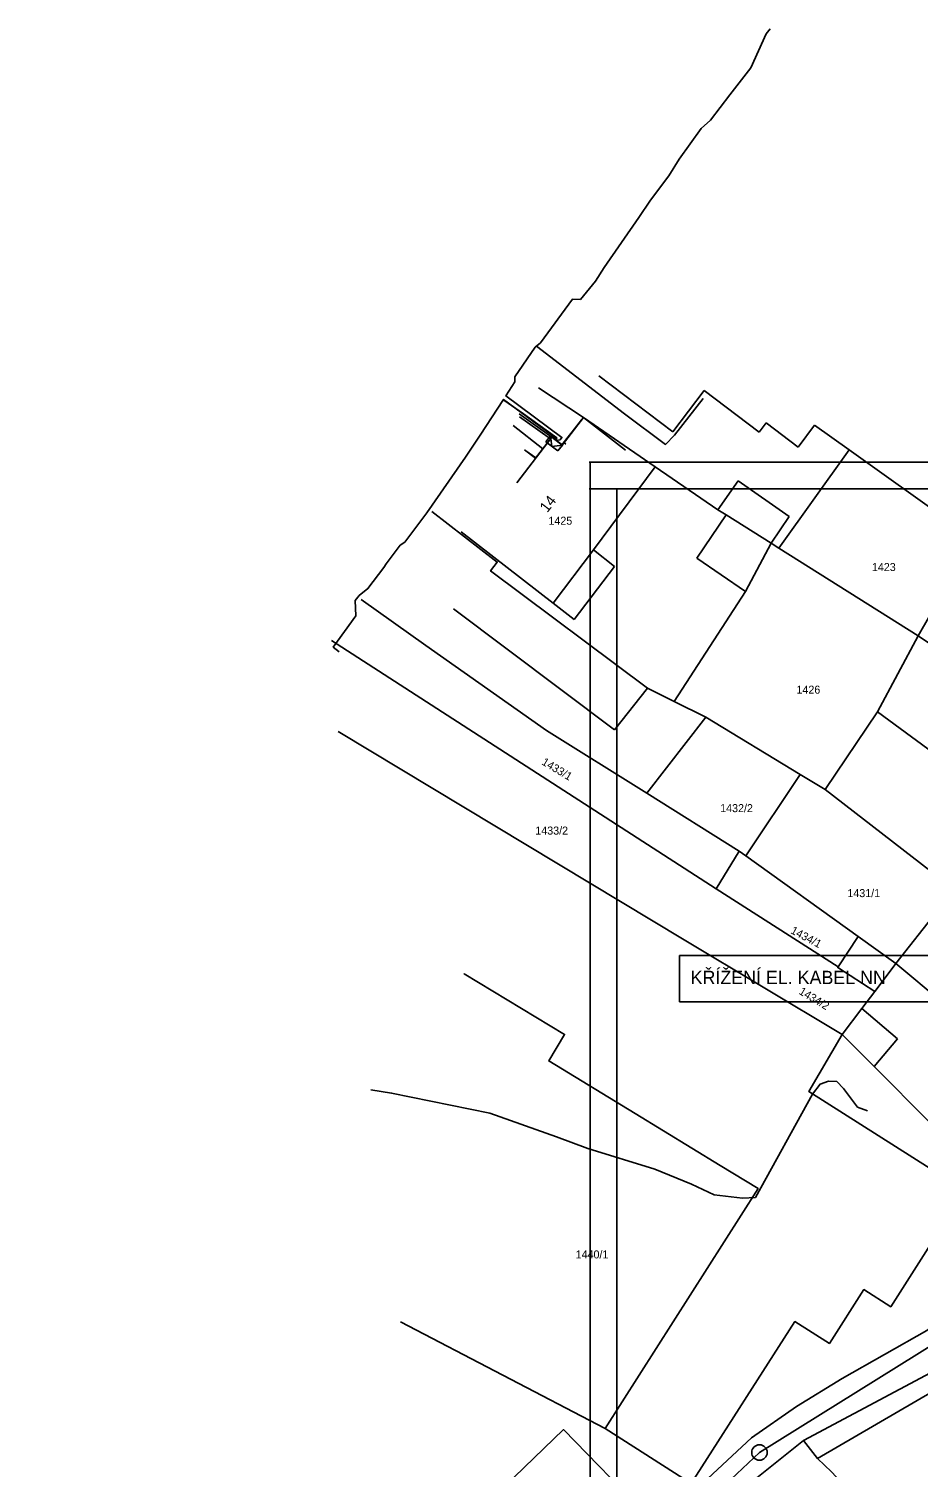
# Model space of a CAD drawing. Extents: x -601580 to 4, y -1204314 to 4.
# Drawn here: x -599057.7 to -598974.4, y -1203991 to -1203856.2 of the extents above; entities that cross this region are included whole.
import ezdxf

# ---------------------------------------------------------------- set-up
doc = ezdxf.new("R2010")
doc.units = 0
for name, color, linetype in [('00-EON NN', 7, 'Continuous'), ('00-KN-HRANICE PARCEL', 7, 'Continuous'), ('00-KN-PARC. CISLA', 7, 'Continuous'), ('00-KN-VNITRNI KRESBA', 7, 'Continuous'), ('00-POLOHOPIS', 7, 'Continuous'), ('00-RAZÍTKO', 7, 'Continuous'), ('00-SITE KOM. KABEL', 7, 'Continuous'), ('00-VAK-KANAL-POTRUBI', 7, 'Continuous'), ('11-REKONSTRUKCE VODOVOD POPIS', 7, 'Continuous'), ('Vrstva 26', 7, 'Continuous'), ('Vrstva 6', 7, 'Continuous'), ('Vrstva 9', 7, 'Continuous')]:
    doc.layers.add(name, color=color, linetype=linetype)

# ---------------------------------------------------------------- blocks, each defined once
blk = doc.blocks.new('VCHOD_2456')
at = {"layer": 'Vrstva 6'}
blk.add_line((0, 0.25), (0, 0), dxfattribs=at)
blk = doc.blocks.new('NN630')
at = {"layer": 'Vrstva 9'}
for points in [[(-3, -700), (-703, 0)], [(-703, -700), (-703, 0), (697, 0), (697, -700)], [(-703, -700), (697, -700)], [(-3, -700), (697, 0)]]:
    blk.add_lwpolyline(points, dxfattribs=at)

msp = doc.modelspace()

# ---------------------------------------------------------------- linework, layer by layer
for points in [[(-598795.14, -1204045.31), (-598795.14, -1203896.81), (-599005.14, -1203896.81), (-599005.14, -1204045.31)], [(-598797.64, -1204042.81), (-598797.64, -1203899.31), (-599002.64, -1203899.31), (-599002.64, -1204042.81)]]:
    msp.add_lwpolyline(points, close=True)
at = {"layer": '00-EON NN'}
for points in [[(-598988.27, -1203856.22), (-598988.64, -1203856.7), (-598990.07, -1203859.88), (-598992.06, -1203862.42), (-598993.87, -1203864.77), (-598994.74, -1203865.55), (-598996.78, -1203868.43), (-598997.77, -1203869.98), (-598999.47, -1203872.28), (-599000.57, -1203873.91), (-599003.81, -1203878.57), (-599004.63, -1203879.86), (-599006.04, -1203881.58), (-599006.8, -1203881.56), (-599009.8, -1203885.64), (-599010.3, -1203886.05), (-599012.19, -1203888.82), (-599012.18, -1203889.28), (-599013.03, -1203890.61), (-599007.78, -1203894.5), (-599007.95, -1203894.74), (-599008.29, -1203894.79), (-599008.3, -1203894.61), (-599013.25, -1203890.94), (-599015.43, -1203894.3), (-599016.81, -1203896.36), (-599020.45, -1203901.58), (-599022.51, -1203904.31), (-599022.94, -1203904.61), (-599024.24, -1203906.36), (-599024.48, -1203906.68), (-599025.96, -1203908.66), (-599026.77, -1203909.32), (-599027.14, -1203909.78), (-599027.09, -1203911.22), (-599029.21, -1203914.15), (-599028.65, -1203914.6)], [(-598984.29, -1203956.03), (-598983.59, -1203955.08), (-598982.8, -1203954.82), (-598982.03, -1203954.83), (-598981.4, -1203955.51), (-598980.07, -1203957.24), (-598979.16, -1203957.59)], [(-599025.68, -1203955.63), (-599023.74, -1203955.93), (-599014.52, -1203957.82), (-599008.28, -1203960.03), (-599005.34, -1203961.13), (-598999.07, -1203963.06), (-598995.65, -1203964.46), (-598993.51, -1203965.45), (-598990.87, -1203965.78), (-598989.65, -1203965.7)], [(-598989.65, -1203965.7), (-598984.29, -1203956.03)]]:
    msp.add_lwpolyline(points, dxfattribs=at)
at = {"layer": '00-KN-HRANICE PARCEL'}
for p, q in [((-598984.1, -1203893.34), (-598980.86, -1203895.67)), ((-598980.86, -1203895.67), (-598987.45, -1203904.87)), ((-598980.86, -1203895.67), (-598969.19, -1203904.01)), ((-598969.19, -1203904.01), (-598974.41, -1203913.09)), ((-598988.18, -1203904.41), (-598987.45, -1203904.87)), ((-598987.45, -1203904.87), (-598974.41, -1203913.09)), ((-599029.38, -1203913.52), (-598993.34, -1203936.78)), ((-598978.22, -1203920.22), (-598974.41, -1203913.09)), ((-598974.41, -1203913.09), (-598963.4, -1203920.43)), ((-598997.25, -1203919.25), (-598994.29, -1203920.71)), ((-598983.12, -1203927.49), (-598978.22, -1203920.22)), ((-598978.22, -1203920.22), (-598965.37, -1203929.64)), ((-598999.82, -1203927.83), (-598994.29, -1203920.71)), ((-598994.29, -1203920.71), (-598985.45, -1203926.08)), ((-598985.45, -1203926.08), (-598990.55, -1203933.69)), ((-598985.45, -1203926.08), (-598983.12, -1203927.49)), ((-598999.82, -1203927.83), (-598991.16, -1203933.26)), ((-598983.12, -1203927.49), (-598971.03, -1203936.85)), ((-598993.34, -1203936.78), (-598991.16, -1203933.26)), ((-598991.16, -1203933.26), (-598990.55, -1203933.69)), ((-598990.55, -1203933.69), (-598980.02, -1203941.25)), ((-598981.89, -1203944.11), (-598993.34, -1203936.78)), ((-598976.48, -1203943.79), (-598971.03, -1203936.85)), ((-598981.89, -1203944.11), (-598980.02, -1203941.25)), ((-598980.02, -1203941.25), (-598976.48, -1203943.79)), ((-599022.89, -1203977.35), (-599003.72, -1203987.36)), ((-598985.15, -1203988.49), (-598965.39, -1203977.94)), ((-599003.72, -1203987.36), (-598995.67, -1203992.52)), ((-598985.15, -1203988.49), (-598983.82, -1203990.16))]:
    msp.add_line(p, q, dxfattribs=at)
for points in [[(-599009.98, -1203889.87), (-599005.77, -1203892.62), (-598999.04, -1203897.27), (-598993.16, -1203901.27), (-598992.39, -1203901.76), (-598988.18, -1203904.41)], [(-599019.97, -1203901.44), (-599013.84, -1203906.18), (-599014.47, -1203907.01), (-598999.77, -1203918), (-598997.25, -1203919.25)], [(-598997.25, -1203919.25), (-598990.57, -1203908.94), (-598988.18, -1203904.41)], [(-599026.59, -1203909.7), (-599020.52, -1203913.99), (-599009.23, -1203921.96), (-598999.82, -1203927.83)], [(-599028.76, -1203922.05), (-598996.31, -1203941.58), (-598981.53, -1203950.45)], [(-599016.97, -1203944.79), (-599016.95, -1203944.76), (-599007.53, -1203950.44), (-599009.02, -1203952.92), (-599000.93, -1203957.83), (-598992.94, -1203962.7), (-598989.39, -1203964.87), (-599003.72, -1203987.36)], [(-598978.46, -1203946.41), (-598981.94, -1203944.17), (-598981.89, -1203944.11)], [(-598978.46, -1203946.41), (-598977.87, -1203945.62), (-598976.48, -1203943.79)], [(-598976.48, -1203943.79), (-598967.82, -1203951.04), (-598966.29, -1203949.18), (-598960.67, -1203953.89), (-598962.19, -1203955.75), (-598959.88, -1203957.68)], [(-598981.53, -1203950.45), (-598979.67, -1203948), (-598978.46, -1203946.41)], [(-598995.67, -1203992.52), (-598985.94, -1203977.34), (-598982.72, -1203979.38), (-598979.48, -1203974.34), (-598976.97, -1203975.95), (-598970.01, -1203965.07), (-598984.65, -1203955.77), (-598981.53, -1203950.45)], [(-598981.53, -1203950.45), (-598978.53, -1203953.45), (-598973.29, -1203958.7), (-598972.18, -1203959.82), (-598966.04, -1203965.97)], [(-598995, -1203992.88), (-598990, -1203988.24), (-598985.79, -1203985.3), (-598981.51, -1203982.68), (-598973.58, -1203978.18), (-598966.48, -1203973.35)], [(-598960.75, -1203994.94), (-598972.77, -1203983.73), (-598983.82, -1203990.16)], [(-599019.65, -1204009.96), (-599020.43, -1204010.7), (-599022.74, -1204008.33), (-599022.06, -1204007.63), (-599025.14, -1204004.38), (-599007.62, -1203987.46), (-598999.92, -1203995.37), (-599017.48, -1204012.11), (-599019.65, -1204009.96)], [(-598993.19, -1203995.13), (-598989.66, -1203992.09), (-598985.15, -1203988.49)], [(-598983.82, -1203990.16), (-598982.53, -1203991.4), (-598980.72, -1203993.35), (-598977.88, -1203996.13), (-598974.07, -1203999.31), (-598973.15, -1204000.01), (-598973.26, -1204000.14), (-598971.81, -1204001.37), (-598972.28, -1204001.96), (-598967.62, -1204005.85)]]:
    msp.add_lwpolyline(points, dxfattribs=at)
at = {"layer": '00-KN-VNITRNI KRESBA'}
for p, q in [((-599004.32, -1203888.73), (-598997.38, -1203893.97)), ((-598997.38, -1203893.97), (-598994.45, -1203890.11)), ((-598994.45, -1203890.11), (-598989.29, -1203894.02)), ((-599005.77, -1203892.62), (-599007.76, -1203895.23)), ((-598989.29, -1203894.02), (-598988.63, -1203893.14)), ((-598988.63, -1203893.14), (-598985.63, -1203895.42)), ((-598985.63, -1203895.42), (-598984.1, -1203893.34)), ((-599008.73, -1203894.49), (-599010.24, -1203896.45)), ((-599007.76, -1203895.23), (-599008.73, -1203894.49)), ((-599010.24, -1203896.45), (-599011.3, -1203895.66)), ((-599004.83, -1203905.03), (-598999.04, -1203897.27)), ((-598993.16, -1203901.27), (-598991.27, -1203898.58)), ((-598991.27, -1203898.58), (-598986.5, -1203901.92)), ((-598992.39, -1203901.76), (-598995.13, -1203905.82)), ((-598986.5, -1203901.92), (-598988.18, -1203904.41)), ((-599017.21, -1203903.34), (-599008.59, -1203910.02)), ((-599008.59, -1203910.02), (-599004.83, -1203905.03)), ((-599004.83, -1203905.03), (-599002.85, -1203906.61)), ((-599002.85, -1203906.61), (-599006.64, -1203911.56)), ((-598995.13, -1203905.82), (-598990.57, -1203908.94)), ((-599017.95, -1203910.56), (-599002.84, -1203921.9)), ((-599006.64, -1203911.56), (-599008.59, -1203910.02)), ((-599002.84, -1203921.9), (-598999.77, -1203918)), ((-598979.67, -1203948), (-598976.32, -1203950.86)), ((-598976.32, -1203950.86), (-598978.53, -1203953.45))]:
    msp.add_line(p, q, dxfattribs=at)
at = {"layer": '00-POLOHOPIS'}
for p, q in [((-599012.36, -1203893.38), (-599009.57, -1203895.58)), ((-599008.73, -1203894.48), (-599011.79, -1203892.29)), ((-599008.86, -1203894.64), (-599011.75, -1203892.57)), ((-599007.78, -1203895.21), (-599005.77, -1203892.62)), ((-599007.6, -1203894.97), (-599005.94, -1203892.84)), ((-599001.82, -1203895.68), (-599005.77, -1203892.62)), ((-599012, -1203898.75), (-599008.73, -1203894.48)), ((-599008.73, -1203894.48), (-599007.78, -1203895.21)), ((-599011.16, -1203895.76), (-599010.21, -1203896.41))]:
    msp.add_line(p, q, dxfattribs=at)
at = {"layer": '00-RAZÍTKO'}
for points in [[(-599005.24, -1203896.81), (-598795.14, -1203896.81), (-598795.14, -1204045.31), (-599005.24, -1204045.31)], [(-599005.24, -1203899.31), (-598797.64, -1203899.31), (-598797.64, -1204042.81), (-599005.24, -1204042.81)]]:
    msp.add_lwpolyline(points, dxfattribs=at)
at = {"layer": '00-SITE KOM. KABEL'}
for points in [[(-599010.17, -1203885.95), (-599001.93, -1203892.29), (-598998.06, -1203895.16), (-598997.22, -1203894.3), (-598994.54, -1203890.86)], [(-599013.23, -1203891.02), (-599011.39, -1203892.3), (-599010.03, -1203893.27), (-599008.24, -1203894.55), (-599008.38, -1203894.76)]]:
    msp.add_lwpolyline(points, dxfattribs=at)
at = {"layer": '00-VAK-KANAL-POTRUBI'}
for points in [[(-598989.27, -1203989.6), (-598965.25, -1203974.63)], [(-598989.27, -1203989.6), (-598994.57, -1203994.59), (-599006.61, -1204005.95), (-599015.35, -1204014.19), (-599025.82, -1204026.02), (-599032.06, -1204033.85), (-599056.58, -1204064.6), (-599057.74, -1204066.05)]]:
    msp.add_lwpolyline(points, dxfattribs=at)
msp.add_circle((-598989.27, -1203989.6), 0.725, dxfattribs=at)
at = {"layer": '11-REKONSTRUKCE VODOVOD POPIS'}
msp.add_lwpolyline([(-598996.76, -1203943.03), (-598973.08, -1203943.03), (-598973.08, -1203947.37), (-598996.76, -1203947.37)], close=True, dxfattribs=at)

# ---------------------------------------------------------------- block references
at = {"layer": '00-POLOHOPIS', "xscale": 0.9999990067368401, "yscale": 0.9999990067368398, "rotation": -127.77824657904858}
msp.add_blockref('VCHOD_2456', (-599007.6, -1203894.97), dxfattribs=at)
at = {"layer": 'Vrstva 26', "xscale": 0.001, "yscale": 0.001, "rotation": -37.608594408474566}
msp.add_blockref('NN630', (-599008.29, -1203894.79), dxfattribs=at)

# ---------------------------------------------------------------- texts
at = {"layer": '00-KN-PARC. CISLA'}
for s, p in [('1425', (-599009.04, -1203902.68)), ('1423', (-598978.73, -1203907.02)), ('1426', (-598985.8, -1203918.51)), ('1432/2', (-598992.95, -1203929.61)), ('1433/2', (-599010.27, -1203931.71)), ('1431/1', (-598981.03, -1203937.57)), ('1440/1', (-599006.49, -1203971.42))]:
    msp.add_text(s, height=0.75, dxfattribs=at).set_placement(p)
for s, rotation, p in [('1433/1', 329, (-599009.74, -1203925.1)), ('1434/1', 332, (-598986.41, -1203940.92)), ('1434/2', 329, (-598985.64, -1203946.6))]:
    msp.add_text(s, height=0.75, rotation=rotation, dxfattribs=at).set_placement(p)
at = {"layer": '00-POLOHOPIS'}
msp.add_text('14', height=1, rotation=52.5687, dxfattribs=at).set_placement((-599009.15, -1203901.61))
at = {"layer": '11-REKONSTRUKCE VODOVOD POPIS'}
msp.add_text('KŘÍŽENÍ EL. KABEL NN', height=1.25, dxfattribs=at).set_placement((-598995.72, -1203945.72))

doc.saveas('drawing.dxf')
